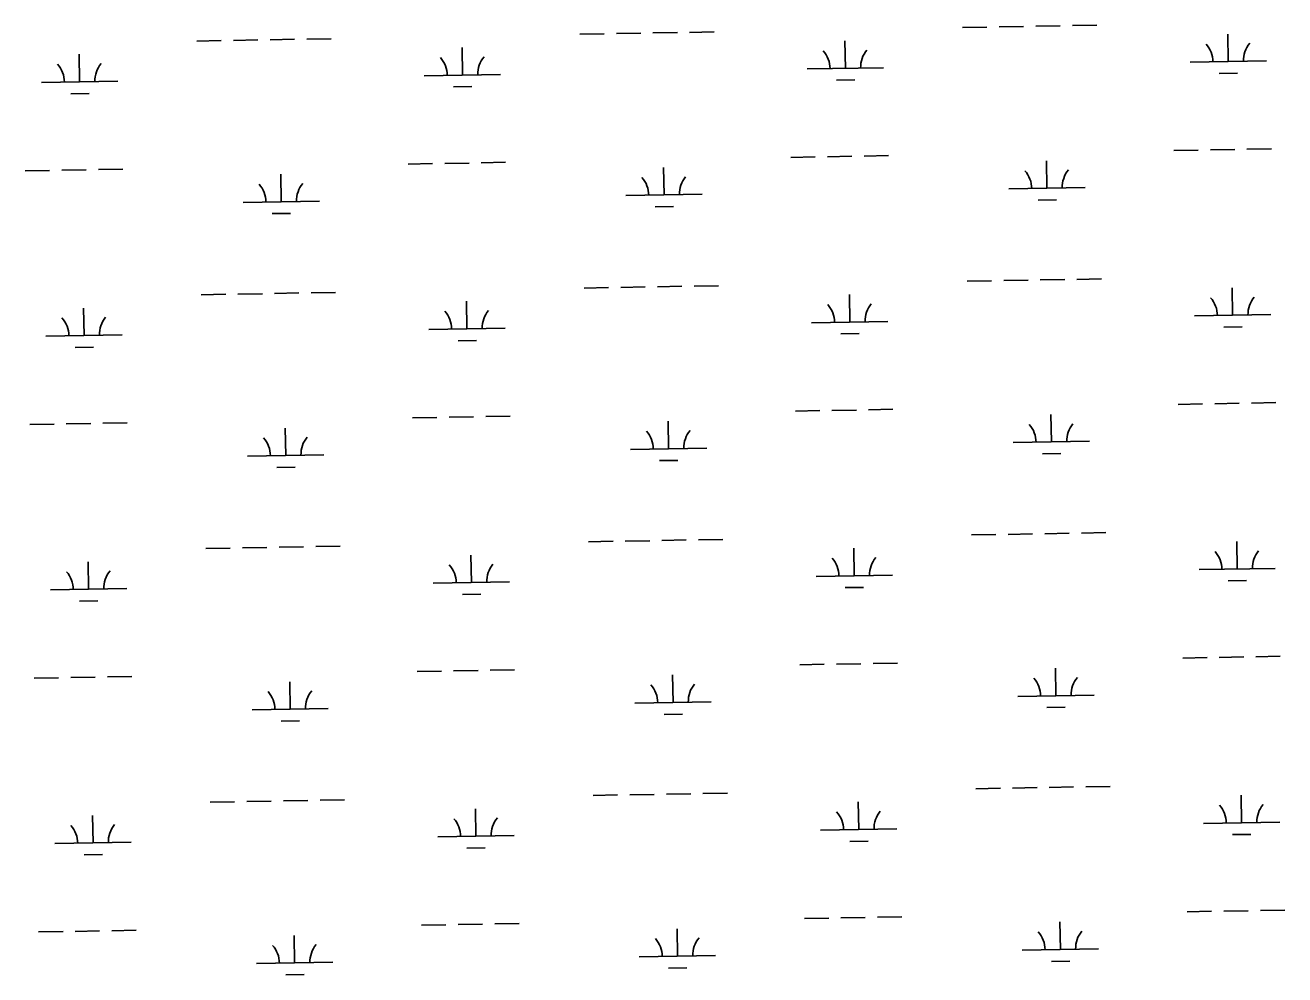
# Model space of a CAD drawing. Extents: x 3903937 to 3942190, y 260677 to 286651.
# Drawn here: x 3925136 to 3926787, y 270679 to 271924 of the extents above; entities that cross this region are included whole.
import ezdxf

# ---------------------------------------------------------------- set-up
doc = ezdxf.new("R2010")
doc.units = 0
doc.layers.add('V-WETL-SWMP', color=7, linetype='Continuous')

msp = doc.modelspace()

# ---------------------------------------------------------------- linework, layer by layer
at = {"layer": 'V-WETL-SWMP'}
for p, q in [((3925862.4, 271912.3), (3925894.4, 271912.8)), ((3925910.4, 271913.1), (3925942.4, 271913.7)), ((3925958.4, 271914), (3925990.4, 271914.5)), ((3926006.4, 271914.8), (3926038.4, 271915.4)), ((3926364.2, 271921.1), (3926396.2, 271921.7)), ((3926412.2, 271921.9), (3926444.2, 271922.5)), ((3926460.2, 271922.8), (3926492.2, 271923.4)), ((3926508.2, 271923.6), (3926540.2, 271924.2)), ((3926712.4, 271876.5), (3926711.8, 271912.5)), ((3925360.6, 271903.4), (3925392.6, 271904)), ((3925408.6, 271904.3), (3925440.6, 271904.8)), ((3925456.6, 271905.1), (3925488.6, 271905.7)), ((3925504.6, 271906), (3925536.5, 271906.5)), ((3925708.7, 271858.8), (3925708.1, 271894.8)), ((3926210.6, 271867.6), (3926209.9, 271903.6)), ((3925206.9, 271850), (3925206.3, 271886)), ((3926662.4, 271875.6), (3926762.4, 271877.4)), ((3925658.7, 271857.9), (3925758.7, 271859.7)), ((3926160.6, 271866.8), (3926260.6, 271868.5)), ((3926700.7, 271860.8), (3926724.7, 271861.3)), ((3925156.9, 271849.1), (3925256.9, 271850.9)), ((3925697, 271843.2), (3925721, 271843.6)), ((3926198.8, 271852), (3926222.8, 271852.4)), ((3925195.2, 271834.3), (3925219.2, 271834.8)), ((3926689, 271760.6), (3926721, 271761.2)), ((3926737, 271761.5), (3926769, 271762)), ((3925733.3, 271743.8), (3925765.3, 271744.4)), ((3926139.2, 271750.9), (3926171.2, 271751.5)), ((3926187.2, 271751.8), (3926219.2, 271752.3)), ((3926235.2, 271752.6), (3926267.2, 271753.2)), ((3926474.8, 271710.4), (3926474.2, 271746.4)), ((3926641, 271759.8), (3926673, 271760.3)), ((3925135.5, 271733.3), (3925167.5, 271733.8)), ((3925183.5, 271734.1), (3925215.5, 271734.7)), ((3925231.5, 271735), (3925263.5, 271735.5)), ((3925471.1, 271692.7), (3925470.5, 271728.7)), ((3925637.4, 271742.1), (3925669.4, 271742.7)), ((3925685.4, 271743), (3925717.4, 271743.5)), ((3925973, 271701.6), (3925972.3, 271737.6)), ((3926424.8, 271709.5), (3926524.8, 271711.3)), ((3925923, 271700.7), (3926023, 271702.5)), ((3926463.1, 271694.8), (3926487.1, 271695.2)), ((3925421.2, 271691.9), (3925521.1, 271693.6)), ((3925961.2, 271685.9), (3925985.2, 271686.4)), ((3925459.4, 271677.1), (3925483.4, 271677.5)), ((3925868.3, 271579.6), (3925900.3, 271580.2)), ((3925916.3, 271580.5), (3925948.2, 271581.1)), ((3925964.2, 271581.3), (3925996.2, 271581.9)), ((3926012.2, 271582.2), (3926044.2, 271582.7)), ((3926370.1, 271588.5), (3926402.1, 271589)), ((3926418.1, 271589.3), (3926450.1, 271589.9)), ((3926466.1, 271590.2), (3926498.1, 271590.7)), ((3926514.1, 271591), (3926546.1, 271591.6)), ((3926718.2, 271543.9), (3926717.6, 271579.8)), ((3925366.4, 271570.8), (3925398.4, 271571.4)), ((3925414.4, 271571.7), (3925446.4, 271572.2)), ((3925462.4, 271572.5), (3925494.4, 271573.1)), ((3925510.4, 271573.3), (3925542.4, 271573.9)), ((3926216.4, 271535), (3926215.8, 271571)), ((3925212.8, 271517.4), (3925212.1, 271553.3)), ((3925714.6, 271526.2), (3925713.9, 271562.2)), ((3926166.4, 271534.1), (3926266.4, 271535.9)), ((3926668.3, 271543), (3926768.2, 271544.7)), ((3925162.8, 271516.5), (3925262.7, 271518.2)), ((3925664.6, 271525.3), (3925764.6, 271527.1)), ((3926204.7, 271519.4), (3926228.7, 271519.8)), ((3926706.5, 271528.2), (3926730.5, 271528.6)), ((3925201, 271501.7), (3925225, 271502.1)), ((3925702.9, 271510.5), (3925726.9, 271511)), ((3926145, 271418.3), (3926177, 271418.9)), ((3926193, 271419.2), (3926225, 271419.7)), ((3926241, 271420), (3926273, 271420.6)), ((3926480.7, 271377.8), (3926480, 271413.8)), ((3926646.9, 271427.1), (3926678.9, 271427.7)), ((3926694.9, 271428), (3926726.9, 271428.6)), ((3926742.9, 271428.8), (3926774.9, 271429.4)), ((3925141.4, 271400.6), (3925173.4, 271401.2)), ((3925189.4, 271401.5), (3925221.4, 271402.1)), ((3925237.4, 271402.3), (3925269.4, 271402.9)), ((3925643.2, 271409.5), (3925675.2, 271410)), ((3925691.2, 271410.3), (3925723.2, 271410.9)), ((3925739.2, 271411.2), (3925771.2, 271411.7)), ((3925978.8, 271369), (3925978.2, 271404.9)), ((3925477, 271360.1), (3925476.4, 271396.1)), ((3925928.8, 271368.1), (3926028.8, 271369.8)), ((3926430.7, 271376.9), (3926530.6, 271378.7)), ((3925427, 271359.2), (3925527, 271361)), ((3925967.1, 271353.3), (3925991.1, 271353.7)), ((3926468.9, 271362.1), (3926492.9, 271362.6)), ((3925465.3, 271344.5), (3925489.3, 271344.9)), ((3925970.1, 271248.7), (3926002.1, 271249.3)), ((3926018.1, 271249.6), (3926050.1, 271250.1)), ((3926375.9, 271255.9), (3926407.9, 271256.4)), ((3926423.9, 271256.7), (3926455.9, 271257.3)), ((3926471.9, 271257.5), (3926503.9, 271258.1)), ((3926519.9, 271258.4), (3926551.9, 271258.9)), ((3925372.3, 271238.2), (3925404.3, 271238.7)), ((3925420.3, 271239), (3925452.3, 271239.6)), ((3925468.3, 271239.9), (3925500.3, 271240.4)), ((3925516.3, 271240.7), (3925548.3, 271241.3)), ((3925874.1, 271247), (3925906.1, 271247.6)), ((3925922.1, 271247.9), (3925954.1, 271248.4)), ((3926222.3, 271202.4), (3926221.6, 271238.4)), ((3926724.1, 271211.2), (3926723.5, 271247.2)), ((3925218.6, 271184.7), (3925218, 271220.7)), ((3925720.4, 271193.6), (3925719.8, 271229.6)), ((3926172.3, 271201.5), (3926272.3, 271203.3)), ((3926674.1, 271210.4), (3926774.1, 271212.1)), ((3925168.6, 271183.9), (3925268.6, 271185.6)), ((3925670.4, 271192.7), (3925770.4, 271194.4)), ((3926210.5, 271186.8), (3926234.5, 271187.2)), ((3926712.4, 271195.6), (3926736.4, 271196)), ((3925206.9, 271169.1), (3925230.9, 271169.5)), ((3925708.7, 271177.9), (3925732.7, 271178.3)), ((3926150.9, 271085.7), (3926182.9, 271086.3)), ((3926198.9, 271086.5), (3926230.9, 271087.1)), ((3926246.9, 271087.4), (3926278.9, 271087.9)), ((3926652.7, 271094.5), (3926684.7, 271095.1)), ((3926700.7, 271095.4), (3926732.7, 271095.9)), ((3926748.7, 271096.2), (3926780.7, 271096.8)), ((3925147.2, 271068), (3925179.2, 271068.6)), ((3925195.2, 271068.9), (3925227.2, 271069.4)), ((3925243.2, 271069.7), (3925275.2, 271070.3)), ((3925649.1, 271076.9), (3925681.1, 271077.4)), ((3925697.1, 271077.7), (3925729.1, 271078.3)), ((3925745.1, 271078.5), (3925777.1, 271079.1)), ((3925984.7, 271036.3), (3925984, 271072.3)), ((3926486.5, 271045.2), (3926485.9, 271081.2)), ((3925482.9, 271027.5), (3925482.2, 271063.5)), ((3925934.7, 271035.4), (3926034.7, 271037.2)), ((3926436.5, 271044.3), (3926536.5, 271046)), ((3925432.9, 271026.6), (3925532.8, 271028.4)), ((3925973, 271020.7), (3925997, 271021.1)), ((3926474.8, 271029.5), (3926498.8, 271029.9)), ((3925471.1, 271011.9), (3925495.1, 271012.3)), ((3926381.8, 270923.2), (3926413.8, 270923.8)), ((3926429.8, 270924.1), (3926461.8, 270924.6)), ((3926477.8, 270924.9), (3926509.8, 270925.5)), ((3926525.8, 270925.8), (3926557.8, 270926.3)), ((3925378.1, 270905.6), (3925410.1, 270906.1)), ((3925426.1, 270906.4), (3925458.1, 270907)), ((3925474.1, 270907.3), (3925506.1, 270907.8)), ((3925522.1, 270908.1), (3925554.1, 270908.7)), ((3925880, 270914.4), (3925912, 270915)), ((3925928, 270915.2), (3925960, 270915.8)), ((3925976, 270916.1), (3926007.9, 270916.6)), ((3926023.9, 270916.9), (3926055.9, 270917.5)), ((3926228.1, 270869.8), (3926227.5, 270905.8)), ((3926730, 270878.6), (3926729.3, 270914.6)), ((3925224.5, 270852.1), (3925223.8, 270888.1)), ((3925726.3, 270860.9), (3925725.7, 270896.9)), ((3926178.1, 270868.9), (3926278.1, 270870.7)), ((3926680, 270877.7), (3926779.9, 270879.5)), ((3925174.5, 270851.2), (3925274.5, 270853)), ((3925676.3, 270860.1), (3925776.3, 270861.8)), ((3926216.4, 270854.1), (3926240.4, 270854.6)), ((3926718.2, 270863), (3926742.2, 270863.4)), ((3925212.7, 270836.5), (3925236.7, 270836.9)), ((3925714.6, 270845.3), (3925738.6, 270845.7)), ((3926156.8, 270753.1), (3926188.8, 270753.6)), ((3926204.8, 270753.9), (3926236.7, 270754.5)), ((3926252.7, 270754.8), (3926284.7, 270755.3)), ((3926658.6, 270761.9), (3926690.6, 270762.5)), ((3926706.6, 270762.7), (3926738.6, 270763.3)), ((3926754.6, 270763.6), (3926786.6, 270764.2)), ((3925201.1, 270736.2), (3925233.1, 270736.8)), ((3925249.1, 270737.1), (3925281.1, 270737.7)), ((3925654.9, 270744.2), (3925686.9, 270744.8)), ((3925702.9, 270745.1), (3925734.9, 270745.6)), ((3925750.9, 270745.9), (3925782.9, 270746.5)), ((3925990.5, 270703.7), (3925989.9, 270739.7)), ((3926492.4, 270712.5), (3926491.7, 270748.5)), ((3925153.1, 270735.4), (3925185.1, 270736)), ((3925488.7, 270694.9), (3925488.1, 270730.9)), ((3925940.5, 270702.8), (3926040.5, 270704.6)), ((3926442.4, 270711.7), (3926542.4, 270713.4)), ((3925438.7, 270694), (3925538.7, 270695.8)), ((3925978.8, 270688.1), (3926002.8, 270688.5)), ((3926480.6, 270696.9), (3926504.6, 270697.3)), ((3925477, 270679.2), (3925501, 270679.7))]:
    msp.add_line(p, q, dxfattribs=at)
for centre, start, end in [((3926657.1, 271876), 0.2366, 41.7802), ((3926767.6, 271877.9), 140.2366, 181.7802), ((3925653.5, 271858.3), 0.2366, 41.7802), ((3925764, 271860.3), 140.2366, 181.7802), ((3926155.3, 271867.1), 0.2366, 41.7802), ((3926265.8, 271869.1), 140.2366, 181.7802), ((3925151.7, 271849.5), 0.2366, 41.7802), ((3925262.1, 271851.4), 140.2366, 181.7802), ((3926419.6, 271709.9), 0.2366, 41.7802), ((3926530, 271711.9), 140.2366, 181.7802), ((3925415.9, 271692.2), 0.2366, 41.7802), ((3925526.4, 271694.2), 140.2366, 181.7802), ((3925917.7, 271701.1), 0.2366, 41.7802), ((3926028.2, 271703), 140.2366, 181.7802), ((3926663, 271543.4), 0.2366, 41.7802), ((3926773.5, 271545.3), 140.2366, 181.7802), ((3925659.3, 271525.7), 0.2366, 41.7802), ((3925769.8, 271527.6), 140.2366, 181.7802), ((3926161.2, 271534.5), 0.2366, 41.7802), ((3926271.6, 271536.5), 140.2366, 181.7802), ((3925157.5, 271516.9), 0.2366, 41.7802), ((3925268, 271518.8), 140.2366, 181.7802), ((3926425.4, 271377.3), 0.2366, 41.7802), ((3926535.9, 271379.2), 140.2366, 181.7802), ((3925421.8, 271359.6), 0.2366, 41.7802), ((3925532.2, 271361.6), 140.2366, 181.7802), ((3925923.6, 271368.5), 0.2366, 41.7802), ((3926034.1, 271370.4), 140.2366, 181.7802), ((3926668.9, 271210.7), 0.2366, 41.7802), ((3926779.3, 271212.7), 140.2366, 181.7802), ((3925665.2, 271193.1), 0.2366, 41.7802), ((3925775.7, 271195), 140.2366, 181.7802), ((3926167, 271201.9), 0.2366, 41.7802), ((3926277.5, 271203.8), 140.2366, 181.7802), ((3925163.4, 271184.2), 0.2366, 41.7802), ((3925273.8, 271186.2), 140.2366, 181.7802), ((3926431.3, 271044.7), 0.2366, 41.7802), ((3926541.7, 271046.6), 140.2366, 181.7802), ((3925427.6, 271027), 0.2366, 41.7802), ((3925538.1, 271028.9), 140.2366, 181.7802), ((3925929.4, 271035.8), 0.2366, 41.7802), ((3926039.9, 271037.8), 140.2366, 181.7802), ((3926785.2, 270880.1), 140.2366, 181.7802), ((3926172.9, 270869.3), 0.2366, 41.7802), ((3926283.3, 270871.2), 140.2366, 181.7802), ((3926674.7, 270878.1), 0.2366, 41.7802), ((3925169.2, 270851.6), 0.2366, 41.7802), ((3925279.7, 270853.6), 140.2366, 181.7802), ((3925671.1, 270860.4), 0.2366, 41.7802), ((3925781.5, 270862.4), 140.2366, 181.7802), ((3925935.3, 270703.2), 0.2366, 41.7802), ((3926045.8, 270705.2), 140.2366, 181.7802), ((3926437.1, 270712), 0.2366, 41.7802), ((3926547.6, 270714), 140.2366, 181.7802), ((3925433.5, 270694.4), 0.2366, 41.7802), ((3925543.9, 270696.3), 140.2366, 181.7802)]:
    msp.add_arc(centre, 35.2, start, end, dxfattribs=at)

doc.saveas('drawing.dxf')
